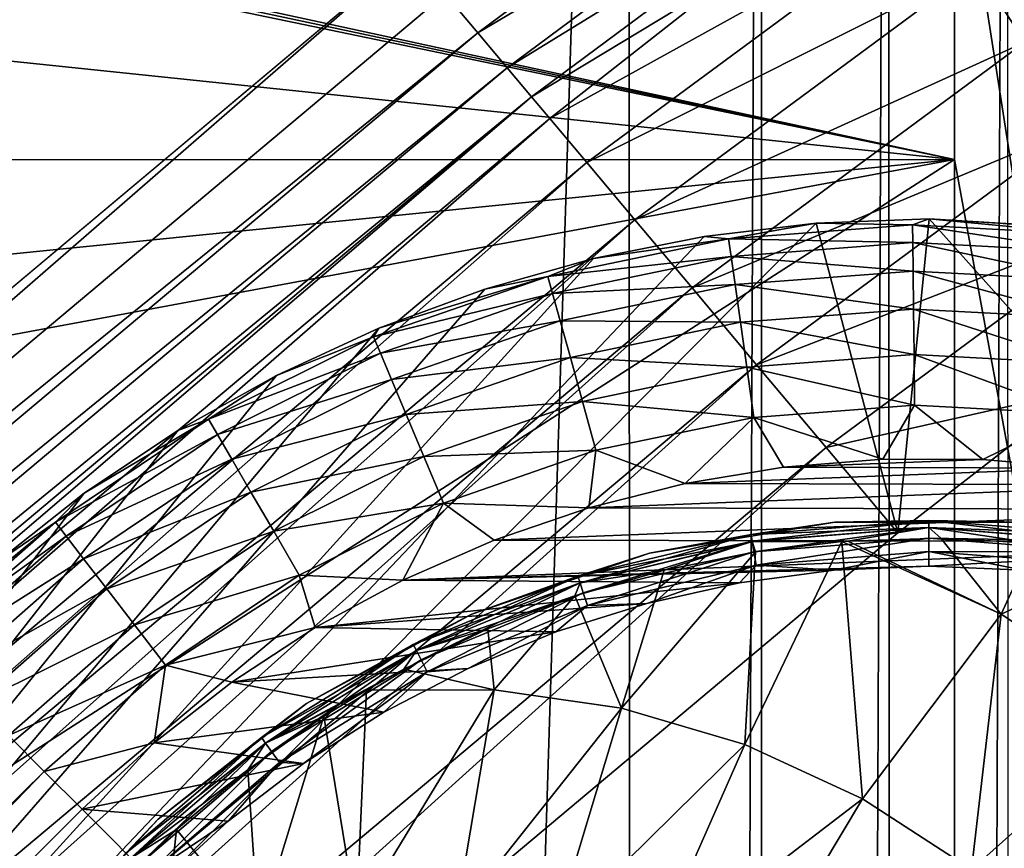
# Model space of a CAD drawing. Header units: metres. Extents: x -206 to 75, y -104 to 104.
# Tile 442 of 656: x -98.81 to -94.7, y 52.35 to 55.81. Entities that reach past the tile are written whole.
import ezdxf

# ---------------------------------------------------------------- set-up
doc = ezdxf.new("R2010")
doc.units = ezdxf.units.M
doc.layers.add('solid_01_1-CONSUMER_THERM_B_125288', color=7, linetype='CONTINUOUS')

msp = doc.modelspace()

# ---------------------------------------------------------------- linework, layer by layer
at = {"layer": 'solid_01_1-CONSUMER_THERM_B_125288'}
for points in [[(-106.887138, 47.939438, 1.5), (-97.174187, 56.091938, 1.5), (-200.514557, 74.966148, 1.5)], [(-95.179237, 63.683804), (-94.683701, 63.930634), (-95.160995, -63.721348)], [(-94.683701, 63.930634), (-94.66539, -63.968037), (-95.160995, -63.721348)], [(-95.711685, 63.53223), (-95.179237, 63.683804), (-95.693489, -63.569927)], [(-95.179237, 63.683804), (-95.160995, -63.721348), (-95.693489, -63.569927)], [(-76.404617, 63.580017, 75.400002), (-185.604614, 63.572178, 75.400002), (-92.716316, 42.429672, 75.400002)], [(-185.604614, 63.572178, 75.400002), (-93.500069, 42.491352, 75.400002), (-92.716316, 42.429672, 75.400002)], [(-185.604614, 63.572178, 75.400002), (-168.500076, 42.491318, 75.400002), (-93.500069, 42.491352, 75.400002)], [(-96.262909, 63.481071), (-95.711685, 63.53223), (-96.244728, -63.518929)], [(-95.711685, 63.53223), (-95.693489, -63.569927), (-96.244728, -63.518929)], [(-96.262909, 63.481071), (-100.244728, -63.519501), (-100.262909, 63.480499)], [(-96.262909, 63.481071), (-96.244728, -63.518929), (-100.244728, -63.519501)], [(-93.404472, 61.578796, 69.400002), (-93.403435, 47.078796, 63.5), (-94.904472, 61.57869, 69.400002)], [(-94.904121, 56.728691, 67.426552), (-94.904472, 61.57869, 69.400002), (-93.403435, 47.078796, 63.5)], [(-95.430298, 56.84576, 1.599859), (-97.030815, 55.921124, 1.525184), (-96.894142, 55.758289, 1.599859)], [(-95.430298, 56.84576, 1.599859), (-96.894142, 55.758289, 1.599859), (-95.325981, 56.686394, 1.720235)], [(-94.904121, 56.728691, 67.426552), (-94.904015, 55.228691, 66.816208), (-101.820824, 56.728195, 67.426552)], [(-94.904015, 55.228691, 66.816208), (-101.815109, 56.695591, 67.413284), (-101.820824, 56.728195, 67.426552)], [(-94.904121, 56.728691, 67.426552), (-93.403435, 47.078796, 63.5), (-94.904015, 55.228691, 66.816208)], [(-94.904015, 55.228691, 66.816208), (-101.809647, 56.662941, 67.400002), (-101.815109, 56.695591, 67.413284)], [(-95.325981, 56.686394, 1.720235), (-96.894142, 55.758289, 1.599859), (-96.77169, 55.612396, 1.720235)], [(-95.325981, 56.686394, 1.720235), (-96.77169, 55.612396, 1.720235), (-95.239075, 56.553623, 1.8802)], [(-94.904015, 55.228691, 66.816208), (-101.754196, 55.945011, 67.10788), (-101.809647, 56.662941, 67.400002)], [(-95.239075, 56.553623, 1.8802), (-96.77169, 55.612396, 1.720235), (-96.66967, 55.490849, 1.8802)], [(-95.837463, 55.993851, 2.071429), (-95.239075, 56.553623, 1.8802), (-96.66967, 55.490849, 1.8802)], [(-94.8125, 56.031567, 2.826262), (-94.610435, 55.719517, 3.113388), (-93.105087, 56.567154, 3.113388)], [(-94.981804, 56.293022, 2.474663), (-96.593323, 55.399895, 2.071429), (-96.439018, 55.216053, 2.474663)], [(-94.981804, 56.293022, 2.474663), (-95.837463, 55.993851, 2.071429), (-96.593323, 55.399895, 2.071429)], [(-94.981804, 56.293022, 2.474663), (-96.439018, 55.216053, 2.474663), (-94.8125, 56.031567, 2.826262)], [(-106.74334, 47.768116, 1.525335), (-97.174187, 56.091938, 1.5), (-106.887138, 47.939438, 1.5)], [(-97.030815, 55.921124, 1.525184), (-97.174187, 56.091938, 1.5), (-106.74334, 47.768116, 1.525335)], [(-94.8125, 56.031567, 2.826262), (-96.439018, 55.216053, 2.474663), (-96.23877, 54.97747, 2.826262)], [(-94.8125, 56.031567, 2.826262), (-96.23877, 54.97747, 2.826262), (-94.610435, 55.719517, 3.113388)], [(-95.837463, 55.993851, 2.071429), (-96.66967, 55.490849, 1.8802), (-96.593323, 55.399895, 2.071429)], [(-94.904015, 55.228691, 66.816208), (-101.820717, 55.228195, 66.816208), (-101.754196, 55.945011, 67.10788)], [(-96.894142, 55.758289, 1.599859), (-97.030815, 55.921124, 1.525184), (-106.74334, 47.768116, 1.525335)], [(-96.894142, 55.758289, 1.599859), (-106.74334, 47.768116, 1.525335), (-106.606697, 47.605324, 1.600154)], [(-96.77169, 55.612396, 1.720235), (-96.894142, 55.758289, 1.599859), (-106.606697, 47.605324, 1.600154)], [(-94.610435, 55.719517, 3.113388), (-96.23877, 54.97747, 2.826262), (-95.999763, 54.692722, 3.113388)], [(-94.610435, 55.719517, 3.113388), (-95.999763, 54.692722, 3.113388), (-94.382744, 55.367897, 3.325905)], [(-96.77169, 55.612396, 1.720235), (-106.606697, 47.605324, 1.600154), (-106.484299, 47.459492, 1.720659)], [(-96.66967, 55.490849, 1.8802), (-96.77169, 55.612396, 1.720235), (-106.484299, 47.459492, 1.720659)], [(-96.66967, 55.490849, 1.8802), (-106.484299, 47.459492, 1.720659), (-106.382347, 47.338028, 1.880731)], [(-96.66967, 55.490849, 1.8802), (-106.382347, 47.338028, 1.880731), (-106.306274, 47.247391, 2.071429)], [(-96.66967, 55.490849, 1.8802), (-106.306274, 47.247391, 2.071429), (-96.593323, 55.399895, 2.071429)], [(-96.593323, 55.399895, 2.071429), (-106.306274, 47.247391, 2.071429), (-106.15197, 47.063553, 2.474663)], [(-96.439018, 55.216053, 2.474663), (-96.593323, 55.399895, 2.071429), (-106.15197, 47.063553, 2.474663)], [(-94.382744, 55.367897, 3.325905), (-95.999763, 54.692722, 3.113388), (-95.730453, 54.371861, 3.325905)], [(-94.382744, 55.367897, 3.325905), (-95.730453, 54.371861, 3.325905), (-94.137466, 54.989113, 3.45631)], [(-96.439018, 55.216053, 2.474663), (-106.15197, 47.063553, 2.474663), (-105.951935, 46.825233, 2.825941)], [(-96.23877, 54.97747, 2.826262), (-96.439018, 55.216053, 2.474663), (-105.951935, 46.825233, 2.825941)], [(-94.904015, 55.228691, 72.400002), (-105.25354, 48.577946, 72.400002), (-102.325867, 53.848759, 72.400002)], [(-94.904015, 55.228691, 72.400002), (-94.903542, 48.57869, 72.400002), (-105.25354, 48.577946, 72.400002)], [(-94.904015, 55.228691, 72.400002), (-102.325867, 53.848759, 72.400002), (-102.013313, 54.516262, 72.400002)], [(-94.904015, 55.228691, 72.400002), (-102.013313, 54.516262, 72.400002), (-101.820717, 55.228195, 72.400002)], [(-94.904015, 55.228691, 66.816208), (-101.820717, 55.228195, 72.400002), (-101.820877, 55.227665, 67.400002)], [(-94.904015, 55.228691, 66.816208), (-101.820877, 55.227665, 67.400002), (-101.820717, 55.228195, 66.816208)], [(-94.904015, 55.228691, 66.816208), (-94.904015, 55.228691, 72.400002), (-101.820717, 55.228195, 72.400002)], [(-94.904015, 55.228691, 66.816208), (-93.403435, 47.078796, 63.5), (-94.903435, 47.07869, 63.5)], [(-94.903435, 47.07869, 69.900002), (-94.904015, 55.228691, 66.816208), (-94.903435, 47.07869, 63.5)], [(-94.904015, 55.228691, 66.816208), (-94.903542, 48.57869, 72.400002), (-94.904015, 55.228691, 72.400002)], [(-94.903542, 48.57869, 69.900002), (-94.903542, 48.57869, 72.400002), (-94.904015, 55.228691, 66.816208)], [(-94.903435, 47.07869, 69.900002), (-94.903542, 48.57869, 69.900002), (-94.904015, 55.228691, 66.816208)], [(-96.23877, 54.97747, 2.826262), (-105.951935, 46.825233, 2.825941), (-105.713226, 46.540829, 3.112886)], [(-95.999763, 54.692722, 3.113388), (-96.23877, 54.97747, 2.826262), (-105.713226, 46.540829, 3.112886)], [(-95.481506, 54.962761, 3.5), (-95.141167, 53.669785, 3.5), (-104.854118, 45.517281, 3.5)], [(-95.481506, 54.962761, 3.5), (-104.854118, 45.517281, 3.5), (-95.949623, 54.907352, 3.5)], [(-95.481506, 54.962761, 3.5), (-95.949623, 54.907352, 3.5), (-95.481598, 54.962753, 12.5)], [(-95.949623, 54.907352, 3.5), (-95.949448, 54.907379, 12.5), (-95.481598, 54.962753, 12.5)], [(-95.847366, 54.897579, 12.721427), (-95.481598, 54.962753, 12.5), (-95.949448, 54.907379, 12.5)], [(-95.847366, 54.897579, 12.721427), (-95.079399, 54.956036, 12.721427), (-95.481598, 54.962753, 12.5)], [(-95.078552, 54.882221, 12.933075), (-95.079399, 54.956036, 12.721427), (-95.847366, 54.897579, 12.721427)], [(-94.137466, 54.989113, 3.45631), (-95.730453, 54.371861, 3.325905), (-95.440338, 54.026215, 3.45631)], [(-95.481506, 54.962761, 3.5), (-95.481598, 54.962753, 12.5), (-95.010841, 54.981251, 12.5)], [(-95.079399, 54.956036, 12.721427), (-95.010841, 54.981251, 12.5), (-95.481598, 54.962753, 12.5)], [(-95.010841, 54.981251, 3.5), (-95.141167, 53.669785, 3.5), (-95.481506, 54.962761, 3.5)], [(-95.010841, 54.981251, 3.5), (-95.481506, 54.962761, 3.5), (-95.010841, 54.981251, 12.5)], [(-94.137466, 54.989113, 3.45631), (-95.440338, 54.026215, 3.45631), (-94.37149, 54.26683, 3.5)], [(-95.010841, 54.981251, 3.5), (-94.37149, 54.26683, 3.5), (-95.141167, 53.669785, 3.5)], [(-95.079399, 54.956036, 12.721427), (-94.310295, 54.915218, 12.721427), (-95.010841, 54.981251, 12.5)], [(-94.318954, 54.841908, 12.933075), (-94.310295, 54.915218, 12.721427), (-95.079399, 54.956036, 12.721427)], [(-94.318954, 54.841908, 12.933075), (-95.079399, 54.956036, 12.721427), (-95.078552, 54.882221, 12.933075)], [(-94.279114, 54.936466, 3.5), (-94.37149, 54.26683, 3.5), (-95.010841, 54.981251, 3.5)], [(-95.010841, 54.981251, 3.5), (-95.010841, 54.981251, 12.5), (-94.261826, 54.934315, 12.5)], [(-94.310295, 54.915218, 12.721427), (-94.261826, 54.934315, 12.5), (-95.010841, 54.981251, 12.5)], [(-94.279114, 54.936466, 3.5), (-95.010841, 54.981251, 3.5), (-94.261826, 54.934315, 12.5)], [(-95.949623, 54.907352, 3.5), (-104.854118, 45.517281, 3.5), (-96.411331, 54.815514, 3.5)], [(-96.601433, 54.740829, 12.721427), (-95.847366, 54.897579, 12.721427), (-96.411514, 54.815468, 12.5)], [(-95.837036, 54.82449, 12.933075), (-95.847366, 54.897579, 12.721427), (-96.601433, 54.740829, 12.721427)], [(-96.411331, 54.815514, 3.5), (-96.411514, 54.815468, 12.5), (-95.949448, 54.907379, 12.5)], [(-95.847366, 54.897579, 12.721427), (-95.949448, 54.907379, 12.5), (-96.411514, 54.815468, 12.5)], [(-95.949623, 54.907352, 3.5), (-96.411331, 54.815514, 3.5), (-95.949448, 54.907379, 12.5)], [(-95.078552, 54.882221, 12.933075), (-95.847366, 54.897579, 12.721427), (-95.837036, 54.82449, 12.933075)], [(-95.078552, 54.882221, 12.933075), (-95.837036, 54.82449, 12.933075), (-95.077187, 54.763123, 13.122963)], [(-95.078552, 54.882221, 12.933075), (-95.077187, 54.763123, 13.122963), (-94.332916, 54.723625, 13.122963)], [(-94.318954, 54.841908, 12.933075), (-95.078552, 54.882221, 12.933075), (-94.332916, 54.723625, 13.122963)], [(-96.411331, 54.815514, 3.5), (-104.854118, 45.517281, 3.5), (-96.865028, 54.687561, 3.5)], [(-96.411331, 54.815514, 3.5), (-96.865028, 54.687561, 3.5), (-96.411514, 54.815468, 12.5)], [(-96.865028, 54.687561, 3.5), (-96.864944, 54.687588, 12.5), (-96.411514, 54.815468, 12.5)], [(-96.601433, 54.740829, 12.721427), (-96.411514, 54.815468, 12.5), (-96.864944, 54.687588, 12.5)], [(-95.837036, 54.82449, 12.933075), (-96.601433, 54.740829, 12.721427), (-96.581787, 54.669674, 12.933075)], [(-95.837036, 54.82449, 12.933075), (-96.581787, 54.669674, 12.933075), (-95.820358, 54.706554, 13.122963)], [(-95.837036, 54.82449, 12.933075), (-95.820358, 54.706554, 13.122963), (-95.077187, 54.763123, 13.122963)], [(-95.077187, 54.763123, 13.122963), (-95.820358, 54.706554, 13.122963), (-95.075371, 54.604721, 13.281551)], [(-95.077187, 54.763123, 13.122963), (-95.075371, 54.604721, 13.281551), (-94.351486, 54.566307, 13.281551)], [(-94.332916, 54.723625, 13.122963), (-95.077187, 54.763123, 13.122963), (-94.351486, 54.566307, 13.281551)], [(-97.329079, 54.488384, 12.721427), (-96.601433, 54.740829, 12.721427), (-97.306938, 54.524525, 12.5)], [(-96.581787, 54.669674, 12.933075), (-96.601433, 54.740829, 12.721427), (-97.329079, 54.488384, 12.721427)], [(-96.601433, 54.740829, 12.721427), (-96.864944, 54.687588, 12.5), (-97.306938, 54.524525, 12.5)], [(-96.581787, 54.669674, 12.933075), (-96.550079, 54.554863, 13.122963), (-95.820358, 54.706554, 13.122963)], [(-95.820358, 54.706554, 13.122963), (-96.550079, 54.554863, 13.122963), (-95.79818, 54.549706, 13.281551)], [(-95.820358, 54.706554, 13.122963), (-95.79818, 54.549706, 13.281551), (-95.075371, 54.604721, 13.281551)], [(-95.999763, 54.692722, 3.113388), (-105.713226, 46.540829, 3.112886), (-105.444244, 46.220364, 3.325387)], [(-95.730453, 54.371861, 3.325905), (-95.999763, 54.692722, 3.113388), (-105.444244, 46.220364, 3.325387)], [(-96.865028, 54.687561, 3.5), (-104.854118, 45.517281, 3.5), (-97.306938, 54.524525, 3.5)], [(-96.581787, 54.669674, 12.933075), (-97.329079, 54.488384, 12.721427), (-97.300438, 54.420345, 12.933075)], [(-97.306938, 54.524525, 3.5), (-97.306938, 54.524525, 12.5), (-96.864944, 54.687588, 12.5)], [(-96.865028, 54.687561, 3.5), (-97.306938, 54.524525, 3.5), (-96.864944, 54.687588, 12.5)], [(-96.581787, 54.669674, 12.933075), (-97.300438, 54.420345, 12.933075), (-96.550079, 54.554863, 13.122963)], [(-95.075371, 54.604721, 13.281551), (-95.79818, 54.549706, 13.281551), (-95.073196, 54.414978, 13.400871)], [(-95.075371, 54.604721, 13.281551), (-95.073196, 54.414978, 13.400871), (-94.373734, 54.377861, 13.400871)], [(-94.351486, 54.566307, 13.281551), (-95.075371, 54.604721, 13.281551), (-94.373734, 54.377861, 13.400871)], [(-97.300438, 54.420345, 12.933075), (-97.254227, 54.31057, 13.122963), (-96.550079, 54.554863, 13.122963)], [(-96.550079, 54.554863, 13.122963), (-97.254227, 54.31057, 13.122963), (-96.507912, 54.402168, 13.281551)], [(-96.550079, 54.554863, 13.122963), (-96.507912, 54.402168, 13.281551), (-95.79818, 54.549706, 13.281551)], [(-95.79818, 54.549706, 13.281551), (-96.507912, 54.402168, 13.281551), (-95.771614, 54.361816, 13.400871)], [(-95.79818, 54.549706, 13.281551), (-95.771614, 54.361816, 13.400871), (-95.073196, 54.414978, 13.400871)], [(-97.306938, 54.524525, 3.5), (-104.854118, 45.517281, 3.5), (-97.734703, 54.327328, 3.5)], [(-97.734703, 54.327328, 3.5), (-97.734779, 54.32729, 12.5), (-97.306938, 54.524525, 12.5)], [(-97.329079, 54.488384, 12.721427), (-97.306938, 54.524525, 12.5), (-97.734779, 54.32729, 12.5)], [(-97.306938, 54.524525, 3.5), (-97.734703, 54.327328, 3.5), (-97.306938, 54.524525, 12.5)], [(-98.018196, 54.14444, 12.721427), (-97.329079, 54.488384, 12.721427), (-97.734779, 54.32729, 12.5)], [(-97.300438, 54.420345, 12.933075), (-97.329079, 54.488384, 12.721427), (-98.018196, 54.14444, 12.721427)], [(-97.300438, 54.420345, 12.933075), (-98.018196, 54.14444, 12.721427), (-97.981041, 54.08065, 12.933075)], [(-97.300438, 54.420345, 12.933075), (-97.981041, 54.08065, 12.933075), (-97.254227, 54.31057, 13.122963)], [(-97.254227, 54.31057, 13.122963), (-97.192764, 54.164566, 13.281551), (-96.507912, 54.402168, 13.281551)], [(-96.507912, 54.402168, 13.281551), (-97.192764, 54.164566, 13.281551), (-96.457397, 54.219261, 13.400871)], [(-96.507912, 54.402168, 13.281551), (-96.457397, 54.219261, 13.400871), (-95.771614, 54.361816, 13.400871)], [(-95.073196, 54.414978, 13.400871), (-95.771614, 54.361816, 13.400871), (-95.070763, 54.203426, 13.474928)], [(-95.073196, 54.414978, 13.400871), (-95.070763, 54.203426, 13.474928), (-94.398537, 54.167755, 13.474928)], [(-94.373734, 54.377861, 13.400871), (-95.073196, 54.414978, 13.400871), (-94.398537, 54.167755, 13.474928)], [(-95.730453, 54.371861, 3.325905), (-105.444244, 46.220364, 3.325387), (-105.154472, 45.875126, 3.455959)], [(-95.440338, 54.026215, 3.45631), (-95.730453, 54.371861, 3.325905), (-105.154472, 45.875126, 3.455959)], [(-95.771614, 54.361816, 13.400871), (-96.457397, 54.219261, 13.400871), (-95.741997, 54.152336, 13.474928)], [(-95.771614, 54.361816, 13.400871), (-95.741997, 54.152336, 13.474928), (-95.070763, 54.203426, 13.474928)], [(-97.734703, 54.327328, 3.5), (-104.854118, 45.517281, 3.5), (-98.145988, 54.096996, 3.5)], [(-97.734703, 54.327328, 3.5), (-98.145988, 54.096996, 3.5), (-97.734779, 54.32729, 12.5)], [(-98.145988, 54.096996, 3.5), (-98.145828, 54.097092, 12.5), (-97.734779, 54.32729, 12.5)], [(-98.018196, 54.14444, 12.721427), (-97.734779, 54.32729, 12.5), (-98.145828, 54.097092, 12.5)], [(-97.981041, 54.08065, 12.933075), (-97.921097, 53.97773, 13.122963), (-97.254227, 54.31057, 13.122963)], [(-97.254227, 54.31057, 13.122963), (-97.921097, 53.97773, 13.122963), (-97.192764, 54.164566, 13.281551)], [(-94.37149, 54.26683, 3.5), (-95.440338, 54.026215, 3.45631), (-95.141167, 53.669785, 3.5)], [(-97.192764, 54.164566, 13.281551), (-97.119141, 53.989677, 13.400871), (-96.457397, 54.219261, 13.400871)], [(-96.457397, 54.219261, 13.400871), (-97.119141, 53.989677, 13.400871), (-96.401077, 54.015331, 13.474928)], [(-96.457397, 54.219261, 13.400871), (-96.401077, 54.015331, 13.474928), (-95.741997, 54.152336, 13.474928)], [(-95.070763, 54.203426, 13.474928), (-95.741997, 54.152336, 13.474928), (-95.203514, 53.977531, 13.5)], [(-95.070763, 54.203426, 13.474928), (-95.203514, 53.977531, 13.5), (-94.786621, 53.976212, 13.5)], [(-94.398537, 54.167755, 13.474928), (-95.070763, 54.203426, 13.474928), (-94.786621, 53.976212, 13.5)], [(-98.657356, 53.71471, 12.721427), (-98.018196, 54.14444, 12.721427), (-98.537552, 53.83535, 12.5)], [(-97.981041, 54.08065, 12.933075), (-98.018196, 54.14444, 12.721427), (-98.657356, 53.71471, 12.721427)], [(-98.018196, 54.14444, 12.721427), (-98.145828, 54.097092, 12.5), (-98.537552, 53.83535, 12.5)], [(-97.921097, 53.97773, 13.122963), (-97.84137, 53.840847, 13.281551), (-97.192764, 54.164566, 13.281551)], [(-97.192764, 54.164566, 13.281551), (-97.84137, 53.840847, 13.281551), (-97.119141, 53.989677, 13.400871)], [(-95.741997, 54.152336, 13.474928), (-96.401077, 54.015331, 13.474928), (-96.028458, 53.876602, 13.5)], [(-95.741997, 54.152336, 13.474928), (-96.028458, 53.876602, 13.5), (-95.618492, 53.944187, 13.5)], [(-95.741997, 54.152336, 13.474928), (-95.618492, 53.944187, 13.5), (-95.203514, 53.977531, 13.5)], [(-94.398537, 54.167755, 13.474928), (-94.786621, 53.976212, 13.5), (-94.371704, 53.940224, 13.5)], [(-98.145988, 54.096996, 3.5), (-104.854118, 45.517281, 3.5), (-98.537407, 53.835457, 3.5)], [(-98.537407, 53.835457, 3.5), (-98.537552, 53.83535, 12.5), (-98.145828, 54.097092, 12.5)], [(-98.145988, 54.096996, 3.5), (-98.537407, 53.835457, 3.5), (-98.145828, 54.097092, 12.5)], [(-97.981041, 54.08065, 12.933075), (-98.657356, 53.71471, 12.721427), (-98.612305, 53.656231, 12.933075)], [(-97.981041, 54.08065, 12.933075), (-98.612305, 53.656231, 12.933075), (-97.921097, 53.97773, 13.122963)], [(-95.440338, 54.026215, 3.45631), (-105.154472, 45.875126, 3.455959), (-104.854118, 45.517281, 3.5)], [(-95.440338, 54.026215, 3.45631), (-104.854118, 45.517281, 3.5), (-95.141167, 53.669785, 3.5)], [(-97.119141, 53.989677, 13.400871), (-97.037064, 53.794685, 13.474928), (-96.401077, 54.015331, 13.474928)], [(-96.401077, 54.015331, 13.474928), (-97.037064, 53.794685, 13.474928), (-96.431396, 53.775204, 13.5)], [(-96.401077, 54.015331, 13.474928), (-96.431396, 53.775204, 13.5), (-96.028458, 53.876602, 13.5)], [(-98.612305, 53.656231, 12.933075), (-98.539619, 53.561878, 13.122963), (-97.921097, 53.97773, 13.122963)], [(-97.921097, 53.97773, 13.122963), (-98.539619, 53.561878, 13.122963), (-97.84137, 53.840847, 13.281551)], [(-97.84137, 53.840847, 13.281551), (-97.745865, 53.67688, 13.400871), (-97.119141, 53.989677, 13.400871)], [(-97.119141, 53.989677, 13.400871), (-97.745865, 53.67688, 13.400871), (-97.037064, 53.794685, 13.474928)], [(-94.786621, 53.976212, 13.5), (-95.203514, 53.977531, 13.5), (-95.618492, 53.944187, 13.5)], [(-94.371704, 53.940224, 13.5), (-94.786621, 53.976212, 13.5), (-95.618492, 53.944187, 13.5)], [(-94.371704, 53.940224, 13.5), (-95.618492, 53.944187, 13.5), (-96.028458, 53.876602, 13.5)], [(-93.962708, 53.870148, 13.5), (-94.371704, 53.940224, 13.5), (-96.028458, 53.876602, 13.5)], [(-98.539619, 53.561878, 13.122963), (-98.44294, 53.436386, 13.281551), (-97.84137, 53.840847, 13.281551)], [(-97.84137, 53.840847, 13.281551), (-98.44294, 53.436386, 13.281551), (-97.745865, 53.67688, 13.400871)], [(-93.962708, 53.870148, 13.5), (-96.028458, 53.876602, 13.5), (-96.431396, 53.775204, 13.5)], [(-93.563385, 53.767147, 13.5), (-93.962708, 53.870148, 13.5), (-96.431396, 53.775204, 13.5)], [(-98.537407, 53.835457, 3.5), (-104.854118, 45.517281, 3.5), (-98.9076, 53.543625, 3.5)], [(-98.537407, 53.835457, 3.5), (-98.9076, 53.543625, 3.5), (-98.537552, 53.83535, 12.5)], [(-98.9076, 53.543625, 3.5), (-98.907524, 53.543686, 12.5), (-98.537552, 53.83535, 12.5)], [(-98.657356, 53.71471, 12.721427), (-98.537552, 53.83535, 12.5), (-98.907524, 53.543686, 12.5)], [(-97.745865, 53.67688, 13.400871), (-97.639381, 53.494064, 13.474928), (-97.037064, 53.794685, 13.474928)], [(-97.037064, 53.794685, 13.474928), (-97.639381, 53.494064, 13.474928), (-97.207115, 53.473049, 13.5)], [(-97.037064, 53.794685, 13.474928), (-97.207115, 53.473049, 13.5), (-96.825279, 53.640404, 13.5)], [(-97.037064, 53.794685, 13.474928), (-96.825279, 53.640404, 13.5), (-96.431396, 53.775204, 13.5)], [(-93.563385, 53.767147, 13.5), (-96.431396, 53.775204, 13.5), (-96.825279, 53.640404, 13.5)], [(-93.177208, 53.632896, 13.5), (-93.563385, 53.767147, 13.5), (-96.825279, 53.640404, 13.5)], [(-95.011513, 53.721462, 13.638197), (-95.753036, 53.662994, 13.638197), (-95.403778, 53.71497, 13.7)], [(-95.748589, 53.634903, 13.582392), (-95.753036, 53.662994, 13.638197), (-95.011513, 53.721462, 13.638197)], [(-95.403778, 53.71497, 17.098219), (-95.753021, 53.662903, 17.160311), (-95.011513, 53.721367, 17.160311)], [(-95.011513, 53.692623, 17.216368), (-95.011513, 53.721367, 17.160311), (-95.753021, 53.662903, 17.160311)], [(-95.011513, 53.693016, 13.582392), (-95.748589, 53.634903, 13.582392), (-95.011513, 53.721462, 13.638197)], [(-95.011513, 53.721462, 13.638197), (-95.403778, 53.71497, 13.7), (-94.619278, 53.715084, 13.7)], [(-94.619278, 53.715084, 17.098219), (-95.403778, 53.71497, 17.098219), (-95.011513, 53.721367, 17.160311)], [(-94.269974, 53.663208, 13.638197), (-95.011513, 53.721462, 13.638197), (-94.619278, 53.715084, 13.7)], [(-95.011513, 53.693016, 13.582392), (-95.011513, 53.721462, 13.638197), (-94.269974, 53.663208, 13.638197)], [(-94.619278, 53.715084, 17.098219), (-95.011513, 53.721367, 17.160311), (-94.269989, 53.663116, 17.160311)], [(-94.274483, 53.634724, 17.216368), (-94.269989, 53.663116, 17.160311), (-95.011513, 53.721367, 17.160311)], [(-94.274483, 53.634724, 17.216368), (-95.011513, 53.721367, 17.160311), (-95.011513, 53.692623, 17.216368)], [(-98.657356, 53.71471, 12.721427), (-98.907524, 53.543686, 12.5), (-99.253479, 53.223888, 12.5)], [(-99.235924, 53.206337, 12.721427), (-98.657356, 53.71471, 12.721427), (-99.253479, 53.223888, 12.5)], [(-98.612305, 53.656231, 12.933075), (-98.657356, 53.71471, 12.721427), (-99.235924, 53.206337, 12.721427)], [(-98.44294, 53.436386, 13.281551), (-98.327141, 53.286064, 13.400871), (-97.745865, 53.67688, 13.400871)], [(-97.745865, 53.67688, 13.400871), (-98.327141, 53.286064, 13.400871), (-97.639381, 53.494064, 13.474928)], [(-95.403778, 53.71497, 17.098219), (-96.177567, 53.585732, 17.098219), (-95.753021, 53.662903, 17.160311)], [(-96.177567, 53.585732, 13.7), (-96.177567, 53.585732, 17.098219), (-95.403778, 53.71497, 17.098219)], [(-95.403778, 53.71497, 13.7), (-96.177567, 53.585732, 13.7), (-95.403778, 53.71497, 17.098219)], [(-95.753036, 53.662994, 13.638197), (-96.177567, 53.585732, 13.7), (-95.403778, 53.71497, 13.7)], [(-95.011513, 53.692623, 17.216368), (-95.753021, 53.662903, 17.160311), (-95.748528, 53.63451, 17.216368)], [(-95.741646, 53.591137, 13.538123), (-95.748589, 53.634903, 13.582392), (-95.011513, 53.693016, 13.582392)], [(-95.011513, 53.692623, 17.216368), (-95.748528, 53.63451, 17.216368), (-95.349991, 53.635578, 17.260666)], [(-95.011505, 53.648705, 13.538123), (-95.741646, 53.591137, 13.538123), (-95.011513, 53.693016, 13.582392)], [(-95.403778, 53.71497, 13.7), (-95.403778, 53.71497, 17.098219), (-94.619278, 53.715084, 17.098219)], [(-94.619278, 53.715084, 13.7), (-95.403778, 53.71497, 13.7), (-94.619278, 53.715084, 17.098219)], [(-95.011513, 53.692623, 17.216368), (-95.349991, 53.635578, 17.260666), (-94.961823, 53.647659, 17.260666)], [(-94.274422, 53.635113, 13.582392), (-95.011513, 53.693016, 13.582392), (-94.269974, 53.663208, 13.638197)], [(-95.011505, 53.648705, 13.538123), (-95.011513, 53.693016, 13.582392), (-94.274422, 53.635113, 13.582392)], [(-95.011513, 53.692623, 17.216368), (-94.961823, 53.647659, 17.260666), (-94.573982, 53.627426, 17.260666)], [(-94.274483, 53.634724, 17.216368), (-95.011513, 53.692623, 17.216368), (-94.573982, 53.627426, 17.260666)], [(-98.612305, 53.656231, 12.933075), (-99.235924, 53.206337, 12.721427), (-99.183731, 53.15414, 12.933075)], [(-98.612305, 53.656231, 12.933075), (-99.183731, 53.15414, 12.933075), (-98.539619, 53.561878, 13.122963)], [(-93.177208, 53.632896, 13.5), (-96.825279, 53.640404, 13.5), (-97.207115, 53.473049, 13.5)], [(-95.753036, 53.662994, 13.638197), (-96.476288, 53.48925, 13.638197), (-96.177567, 53.585732, 13.7)], [(-96.467491, 53.462196, 13.582392), (-96.476288, 53.48925, 13.638197), (-95.753036, 53.662994, 13.638197)], [(-96.177567, 53.585732, 17.098219), (-96.476257, 53.489159, 17.160311), (-95.753021, 53.662903, 17.160311)], [(-95.748528, 53.63451, 17.216368), (-95.753021, 53.662903, 17.160311), (-96.476257, 53.489159, 17.160311)], [(-95.748589, 53.634903, 13.582392), (-96.467491, 53.462196, 13.582392), (-95.753036, 53.662994, 13.638197)], [(-95.748528, 53.63451, 17.216368), (-95.375328, 53.633659, 17.260666), (-95.349991, 53.635578, 17.260666)], [(-95.011505, 53.648705, 13.538123), (-95.732903, 53.535995, 13.50973), (-95.741646, 53.591137, 13.538123)], [(-95.011505, 53.648705, 13.538123), (-95.011497, 53.592873, 13.50973), (-95.732903, 53.535995, 13.50973)], [(-94.709366, 53.330734, 17.470345), (-95.349991, 53.635578, 17.260666), (-95.375328, 53.633659, 17.260666)], [(-94.709366, 53.330734, 17.470345), (-94.961823, 53.647659, 17.260666), (-95.349991, 53.635578, 17.260666)], [(-94.281349, 53.591347, 13.538123), (-95.011497, 53.592873, 13.50973), (-95.011505, 53.648705, 13.538123)], [(-94.281349, 53.591347, 13.538123), (-95.011505, 53.648705, 13.538123), (-94.274422, 53.635113, 13.582392)], [(-94.709366, 53.330734, 17.470345), (-94.573982, 53.627426, 17.260666), (-94.961823, 53.647659, 17.260666)], [(-95.011711, 53.53125, 13.5), (-93.177208, 53.632896, 13.5), (-97.207115, 53.473049, 13.5)], [(-95.748528, 53.63451, 17.216368), (-96.476257, 53.489159, 17.160311), (-96.467369, 53.461823, 17.216368)], [(-96.453796, 53.420059, 13.538123), (-96.467491, 53.462196, 13.582392), (-95.748589, 53.634903, 13.582392)], [(-95.748528, 53.63451, 17.216368), (-96.467369, 53.461823, 17.216368), (-96.116562, 53.51503, 17.260666)], [(-95.741646, 53.591137, 13.538123), (-96.453796, 53.420059, 13.538123), (-95.748589, 53.634903, 13.582392)], [(-95.748528, 53.63451, 17.216368), (-96.116562, 53.51503, 17.260666), (-95.735794, 53.591263, 17.260666)], [(-95.778992, 52.786156, 17.75799), (-95.375328, 53.633659, 17.260666), (-95.735794, 53.591263, 17.260666)], [(-95.778992, 52.786156, 17.75799), (-95.288589, 52.559952, 17.912331), (-95.375328, 53.633659, 17.260666)], [(-95.748528, 53.63451, 17.216368), (-95.735794, 53.591263, 17.260666), (-95.375328, 53.633659, 17.260666)], [(-95.288589, 52.559952, 17.912331), (-94.709366, 53.330734, 17.470345), (-95.375328, 53.633659, 17.260666)], [(-95.011711, 53.53125, 13.5), (-94.615158, 53.514011, 13.5), (-93.177208, 53.632896, 13.5)], [(-94.709366, 53.330734, 17.470345), (-94.189156, 53.575008, 17.260666), (-94.573982, 53.627426, 17.260666)], [(-99.183731, 53.15414, 12.933075), (-99.09951, 53.069916, 13.122963), (-98.539619, 53.561878, 13.122963)], [(-98.539619, 53.561878, 13.122963), (-99.09951, 53.069916, 13.122963), (-98.44294, 53.436386, 13.281551)], [(-96.177567, 53.585732, 17.098219), (-96.919525, 53.330894, 17.098219), (-96.476257, 53.489159, 17.160311)], [(-96.919525, 53.330894, 13.7), (-96.919525, 53.330894, 17.098219), (-96.177567, 53.585732, 17.098219)], [(-96.177567, 53.585732, 13.7), (-96.919525, 53.330894, 13.7), (-96.177567, 53.585732, 17.098219)], [(-96.476288, 53.48925, 13.638197), (-96.919525, 53.330894, 13.7), (-96.177567, 53.585732, 13.7)], [(-95.741646, 53.591137, 13.538123), (-96.436539, 53.366962, 13.50973), (-96.453796, 53.420059, 13.538123)], [(-95.741646, 53.591137, 13.538123), (-95.732903, 53.535995, 13.50973), (-96.436539, 53.366962, 13.50973)], [(-96.294556, 52.938934, 17.595724), (-95.735794, 53.591263, 17.260666), (-96.116562, 53.51503, 17.260666)], [(-96.294556, 52.938934, 17.595724), (-95.778992, 52.786156, 17.75799), (-95.735794, 53.591263, 17.260666)], [(-95.732903, 53.535995, 13.50973), (-95.011497, 53.592873, 13.50973), (-95.408264, 53.513859, 13.5)], [(-95.011497, 53.592873, 13.50973), (-95.011711, 53.53125, 13.5), (-95.408264, 53.513859, 13.5)], [(-95.011497, 53.592873, 13.50973), (-94.615158, 53.514011, 13.5), (-95.011711, 53.53125, 13.5)], [(-95.011497, 53.592873, 13.50973), (-94.29007, 53.536201, 13.50973), (-94.615158, 53.514011, 13.5)], [(-94.281349, 53.591347, 13.538123), (-94.29007, 53.536201, 13.50973), (-95.011497, 53.592873, 13.50973)], [(-94.709366, 53.330734, 17.470345), (-94.095665, 52.923717, 17.663486), (-94.189156, 53.575008, 17.260666)], [(-95.408264, 53.513859, 13.5), (-95.011711, 53.53125, 13.5), (-97.207115, 53.473049, 13.5)], [(-95.801796, 53.461971, 13.5), (-95.408264, 53.513859, 13.5), (-97.207115, 53.473049, 13.5)], [(-96.467369, 53.461823, 17.216368), (-96.489662, 53.407406, 17.260666), (-96.116562, 53.51503, 17.260666)], [(-96.294556, 52.938934, 17.595724), (-96.116562, 53.51503, 17.260666), (-96.489662, 53.407406, 17.260666)], [(-96.436539, 53.366962, 13.50973), (-95.732903, 53.535995, 13.50973), (-96.189316, 53.375984, 13.5)], [(-95.732903, 53.535995, 13.50973), (-95.801796, 53.461971, 13.5), (-96.189316, 53.375984, 13.5)], [(-95.732903, 53.535995, 13.50973), (-95.408264, 53.513859, 13.5), (-95.801796, 53.461971, 13.5)], [(-98.327141, 53.286064, 13.400871), (-98.198029, 53.118465, 13.474928), (-97.639381, 53.494064, 13.474928)], [(-97.639381, 53.494064, 13.474928), (-98.198029, 53.118465, 13.474928), (-97.573311, 53.274689, 13.5)], [(-97.639381, 53.494064, 13.474928), (-97.573311, 53.274689, 13.5), (-97.207115, 53.473049, 13.5)], [(-95.801796, 53.461971, 13.5), (-97.207115, 53.473049, 13.5), (-97.573311, 53.274689, 13.5)], [(-96.476288, 53.48925, 13.638197), (-97.163452, 53.204502, 13.638197), (-96.919525, 53.330894, 13.7)], [(-97.150536, 53.179157, 13.582392), (-97.163452, 53.204502, 13.638197), (-96.476288, 53.48925, 13.638197)], [(-96.919525, 53.330894, 17.098219), (-97.163406, 53.204418, 17.160311), (-96.476257, 53.489159, 17.160311)], [(-96.467369, 53.461823, 17.216368), (-96.476257, 53.489159, 17.160311), (-97.163406, 53.204418, 17.160311)], [(-96.467491, 53.462196, 13.582392), (-97.150536, 53.179157, 13.582392), (-96.476288, 53.48925, 13.638197)], [(-99.09951, 53.069916, 13.122963), (-98.987495, 52.957905, 13.281551), (-98.44294, 53.436386, 13.281551)], [(-98.44294, 53.436386, 13.281551), (-98.987495, 52.957905, 13.281551), (-98.327141, 53.286064, 13.400871)], [(-96.189316, 53.375984, 13.5), (-95.801796, 53.461971, 13.5), (-97.573311, 53.274689, 13.5)], [(-96.467369, 53.461823, 17.216368), (-97.163406, 53.204418, 17.160311), (-97.150352, 53.178806, 17.216368)], [(-97.130409, 53.139679, 13.538123), (-97.150536, 53.179157, 13.582392), (-96.467491, 53.462196, 13.582392)], [(-96.467369, 53.461823, 17.216368), (-97.150352, 53.178806, 17.216368), (-96.489662, 53.407406, 17.260666)], [(-96.453796, 53.420059, 13.538123), (-97.130409, 53.139679, 13.538123), (-96.467491, 53.462196, 13.582392)], [(-97.150352, 53.178806, 17.216368), (-96.852509, 53.269142, 17.260666), (-96.489662, 53.407406, 17.260666)], [(-96.453796, 53.420059, 13.538123), (-97.105057, 53.089939, 13.50973), (-97.130409, 53.139679, 13.538123)], [(-96.453796, 53.420059, 13.538123), (-96.436539, 53.366962, 13.50973), (-97.105057, 53.089939, 13.50973)], [(-96.82534, 53.015339, 17.428663), (-96.489662, 53.407406, 17.260666), (-96.852509, 53.269142, 17.260666)], [(-96.82534, 53.015339, 17.428663), (-96.294556, 52.938934, 17.595724), (-96.489662, 53.407406, 17.260666)], [(-96.567871, 53.256542, 13.5), (-96.189316, 53.375984, 13.5), (-97.573311, 53.274689, 13.5)], [(-97.105057, 53.089939, 13.50973), (-96.436539, 53.366962, 13.50973), (-96.934578, 53.104561, 13.5)], [(-96.436539, 53.366962, 13.50973), (-96.567871, 53.256542, 13.5), (-96.934578, 53.104561, 13.5)], [(-96.436539, 53.366962, 13.50973), (-96.189316, 53.375984, 13.5), (-96.567871, 53.256542, 13.5)], [(-96.919525, 53.330894, 17.098219), (-97.609421, 52.957413, 17.098219), (-97.163406, 53.204418, 17.160311)], [(-97.609421, 52.957413, 13.7), (-97.609421, 52.957413, 17.098219), (-96.919525, 53.330894, 17.098219)], [(-96.919525, 53.330894, 13.7), (-97.609421, 52.957413, 13.7), (-96.919525, 53.330894, 17.098219)], [(-97.163452, 53.204502, 13.638197), (-97.609421, 52.957413, 13.7), (-96.919525, 53.330894, 13.7)], [(-95.288589, 52.559952, 17.912331), (-94.832817, 52.264687, 18.055769), (-94.709366, 53.330734, 17.470345)], [(-94.832817, 52.264687, 18.055769), (-94.095665, 52.923717, 17.663486), (-94.709366, 53.330734, 17.470345)], [(-98.987495, 52.957905, 13.281551), (-98.853317, 52.823727, 13.400871), (-98.327141, 53.286064, 13.400871)], [(-98.327141, 53.286064, 13.400871), (-98.853317, 52.823727, 13.400871), (-98.198029, 53.118465, 13.474928)], [(-98.198029, 53.118465, 13.474928), (-97.920502, 53.047424, 13.5), (-97.573311, 53.274689, 13.5)], [(-96.567871, 53.256542, 13.5), (-97.573311, 53.274689, 13.5), (-97.920502, 53.047424, 13.5)], [(-97.150352, 53.178806, 17.216368), (-97.202583, 53.101204, 17.260666), (-96.852509, 53.269142, 17.260666)], [(-96.82534, 53.015339, 17.428663), (-96.852509, 53.269142, 17.260666), (-97.202583, 53.101204, 17.260666)], [(-96.934578, 53.104561, 13.5), (-96.567871, 53.256542, 13.5), (-97.920502, 53.047424, 13.5)], [(-97.163452, 53.204502, 13.638197), (-97.797615, 52.815762, 13.638197), (-97.609421, 52.957413, 13.7)], [(-97.780891, 52.792751, 13.582392), (-97.797615, 52.815762, 13.638197), (-97.163452, 53.204502, 13.638197)], [(-97.609421, 52.957413, 17.098219), (-97.797554, 52.815685, 17.160311), (-97.163406, 53.204418, 17.160311)], [(-97.150352, 53.178806, 17.216368), (-97.163406, 53.204418, 17.160311), (-97.797554, 52.815685, 17.160311)], [(-97.150536, 53.179157, 13.582392), (-97.780891, 52.792751, 13.582392), (-97.163452, 53.204502, 13.638197)], [(-97.150352, 53.178806, 17.216368), (-97.797554, 52.815685, 17.160311), (-97.780655, 52.792435, 17.216368)], [(-97.754837, 52.756908, 13.538123), (-97.780891, 52.792751, 13.582392), (-97.150536, 53.179157, 13.582392)], [(-97.150352, 53.178806, 17.216368), (-97.780655, 52.792435, 17.216368), (-97.202583, 53.101204, 17.260666)], [(-97.130409, 53.139679, 13.538123), (-97.754837, 52.756908, 13.538123), (-97.150536, 53.179157, 13.582392)], [(-98.853317, 52.823727, 13.400871), (-98.70372, 52.674129, 13.474928), (-98.198029, 53.118465, 13.474928)], [(-98.198029, 53.118465, 13.474928), (-98.70372, 52.674129, 13.474928), (-98.245689, 52.793812, 13.5)], [(-98.198029, 53.118465, 13.474928), (-98.245689, 52.793812, 13.5), (-97.920502, 53.047424, 13.5)], [(-97.286644, 52.921192, 13.5), (-96.934578, 53.104561, 13.5), (-97.920502, 53.047424, 13.5)], [(-97.780655, 52.792435, 17.216368), (-97.359352, 53.013897, 17.260666), (-97.202583, 53.101204, 17.260666)], [(-97.130409, 53.139679, 13.538123), (-97.722015, 52.711746, 13.50973), (-97.754837, 52.756908, 13.538123)], [(-97.130409, 53.139679, 13.538123), (-97.105057, 53.089939, 13.50973), (-97.722015, 52.711746, 13.50973)], [(-96.82534, 53.015339, 17.428663), (-97.202583, 53.101204, 17.260666), (-97.359352, 53.013897, 17.260666)], [(-97.105057, 53.089939, 13.50973), (-96.934578, 53.104561, 13.5), (-97.286644, 52.921192, 13.5)], [(-97.722015, 52.711746, 13.50973), (-97.105057, 53.089939, 13.50973), (-97.621391, 52.707836, 13.5)], [(-97.105057, 53.089939, 13.50973), (-97.286644, 52.921192, 13.5), (-97.621391, 52.707836, 13.5)], [(-97.286644, 52.921192, 13.5), (-97.920502, 53.047424, 13.5), (-98.245689, 52.793812, 13.5)], [(-97.780655, 52.792435, 17.216368), (-97.537476, 52.904751, 17.260666), (-97.359352, 53.013897, 17.260666)], [(-97.399971, 52.070324, 17.7449), (-97.359352, 53.013897, 17.260666), (-97.537476, 52.904751, 17.260666)], [(-96.82534, 53.015339, 17.428663), (-97.359352, 53.013897, 17.260666), (-97.399971, 52.070324, 17.7449)], [(-96.82534, 53.015339, 17.428663), (-97.399971, 52.070324, 17.7449), (-96.986328, 52.065529, 17.875093)], [(-96.82534, 53.015339, 17.428663), (-96.986328, 52.065529, 17.875093), (-96.294556, 52.938934, 17.595724)], [(-97.609421, 52.957413, 17.098219), (-98.228432, 52.475471, 17.098219), (-97.797554, 52.815685, 17.160311)], [(-98.228432, 52.475471, 13.7), (-98.228432, 52.475471, 17.098219), (-97.609421, 52.957413, 17.098219)], [(-97.609421, 52.957413, 13.7), (-98.228432, 52.475471, 13.7), (-97.609421, 52.957413, 17.098219)], [(-97.797615, 52.815762, 13.638197), (-98.228432, 52.475471, 13.7), (-97.609421, 52.957413, 13.7)], [(-96.294556, 52.938934, 17.595724), (-96.986328, 52.065529, 17.875093), (-96.577385, 52.000168, 18.003803)], [(-96.294556, 52.938934, 17.595724), (-96.577385, 52.000168, 18.003803), (-95.778992, 52.786156, 17.75799)], [(-97.621391, 52.707836, 13.5), (-97.286644, 52.921192, 13.5), (-98.245689, 52.793812, 13.5)], [(-97.780655, 52.792435, 17.216368), (-97.854874, 52.681149, 17.260666), (-97.537476, 52.904751, 17.260666)], [(-97.810188, 52.01445, 17.615782), (-97.537476, 52.904751, 17.260666), (-97.854874, 52.681149, 17.260666)], [(-97.399971, 52.070324, 17.7449), (-97.537476, 52.904751, 17.260666), (-97.810188, 52.01445, 17.615782)], [(-94.832817, 52.264687, 18.055769), (-94.420479, 51.906059, 18.185537), (-94.095665, 52.923717, 17.663486)], [(-108.028168, 43.494442, 13.445751), (-98.70372, 52.674129, 13.474928), (-98.853317, 52.823727, 13.400871)], [(-97.797615, 52.815762, 13.638197), (-98.363152, 52.332607, 13.638197), (-98.228432, 52.475471, 13.7)], [(-98.343033, 52.312496, 13.582392), (-98.363152, 52.332607, 13.638197), (-97.797615, 52.815762, 13.638197)], [(-98.228432, 52.475471, 17.098219), (-98.363083, 52.332539, 17.160311), (-97.797554, 52.815685, 17.160311)], [(-97.780655, 52.792435, 17.216368), (-97.797554, 52.815685, 17.160311), (-98.363083, 52.332539, 17.160311)], [(-97.780891, 52.792751, 13.582392), (-98.343033, 52.312496, 13.582392), (-97.797615, 52.815762, 13.638197)], [(-98.70372, 52.674129, 13.474928), (-98.546371, 52.516781, 13.5), (-98.245689, 52.793812, 13.5)], [(-97.621391, 52.707836, 13.5), (-98.245689, 52.793812, 13.5), (-98.546371, 52.516781, 13.5)], [(-97.780655, 52.792435, 17.216368), (-98.363083, 52.332539, 17.160311), (-98.342758, 52.312218, 17.216368)], [(-98.311699, 52.281166, 13.538123), (-98.343033, 52.312496, 13.582392), (-97.780891, 52.792751, 13.582392)], [(-97.780655, 52.792435, 17.216368), (-98.342758, 52.312218, 17.216368), (-97.854874, 52.681149, 17.260666)], [(-97.754837, 52.756908, 13.538123), (-98.311699, 52.281166, 13.538123), (-97.780891, 52.792751, 13.582392)], [(-95.778992, 52.786156, 17.75799), (-96.577385, 52.000168, 18.003803), (-96.181168, 51.875515, 18.128504)], [(-95.778992, 52.786156, 17.75799), (-96.181168, 51.875515, 18.128504), (-95.288589, 52.559952, 17.912331)], [(-97.754837, 52.756908, 13.538123), (-98.272217, 52.241695, 13.50973), (-98.311699, 52.281166, 13.538123)], [(-97.754837, 52.756908, 13.538123), (-97.722015, 52.711746, 13.50973), (-98.272217, 52.241695, 13.50973)], [(-97.936272, 52.466114, 13.5), (-97.621391, 52.707836, 13.5), (-98.546371, 52.516781, 13.5)], [(-98.272217, 52.241695, 13.50973), (-97.722015, 52.711746, 13.50973), (-97.936272, 52.466114, 13.5)], [(-97.722015, 52.711746, 13.50973), (-97.621391, 52.707836, 13.5), (-97.936272, 52.466114, 13.5)], [(-108.028168, 43.494442, 13.445751), (-107.893997, 43.464863, 13.477894), (-98.70372, 52.674129, 13.474928)], [(-107.893997, 43.464863, 13.477894), (-107.774193, 43.453541, 13.493205), (-98.70372, 52.674129, 13.474928)], [(-107.774193, 43.453541, 13.493205), (-107.67115, 43.459949, 13.498845), (-98.70372, 52.674129, 13.474928)], [(-107.67115, 43.459949, 13.498845), (-107.581902, 43.481243, 13.5), (-98.70372, 52.674129, 13.474928)], [(-98.70372, 52.674129, 13.474928), (-107.581902, 43.481243, 13.5), (-98.546371, 52.516781, 13.5)], [(-98.342758, 52.312218, 17.216368), (-98.152573, 52.431942, 17.260666), (-97.854874, 52.681149, 17.260666)], [(-97.810188, 52.01445, 17.615782), (-97.854874, 52.681149, 17.260666), (-98.152573, 52.431942, 17.260666)], [(-95.288589, 52.559952, 17.912331), (-96.181168, 51.875515, 18.128504), (-95.805466, 51.694023, 18.246748)], [(-95.288589, 52.559952, 17.912331), (-95.805466, 51.694023, 18.246748), (-94.832817, 52.264687, 18.055769)], [(-98.228889, 52.197865, 13.5), (-98.546371, 52.516781, 13.5), (-107.581902, 43.481243, 13.5)], [(-98.228889, 52.197865, 13.5), (-97.936272, 52.466114, 13.5), (-98.546371, 52.516781, 13.5)], [(-98.228432, 52.475471, 17.098219), (-98.759674, 51.89822, 17.098219), (-98.363083, 52.332539, 17.160311)], [(-98.759674, 51.89822, 13.7), (-98.759674, 51.89822, 17.098219), (-98.228432, 52.475471, 17.098219)], [(-98.228432, 52.475471, 13.7), (-98.759674, 51.89822, 13.7), (-98.228432, 52.475471, 17.098219)], [(-98.363152, 52.332607, 13.638197), (-98.759674, 51.89822, 13.7), (-98.228432, 52.475471, 13.7)], [(-98.272217, 52.241695, 13.50973), (-97.936272, 52.466114, 13.5), (-98.228889, 52.197865, 13.5)], [(-98.342758, 52.312218, 17.216368), (-98.428543, 52.15884, 17.260666), (-98.152573, 52.431942, 17.260666)], [(-98.208931, 51.89901, 17.490274), (-98.152573, 52.431942, 17.260666), (-98.428543, 52.15884, 17.260666)], [(-97.810188, 52.01445, 17.615782), (-98.152573, 52.431942, 17.260666), (-98.208931, 51.89901, 17.490274)]]:
    msp.add_3dface(points, dxfattribs=at)

doc.saveas('drawing.dxf')
